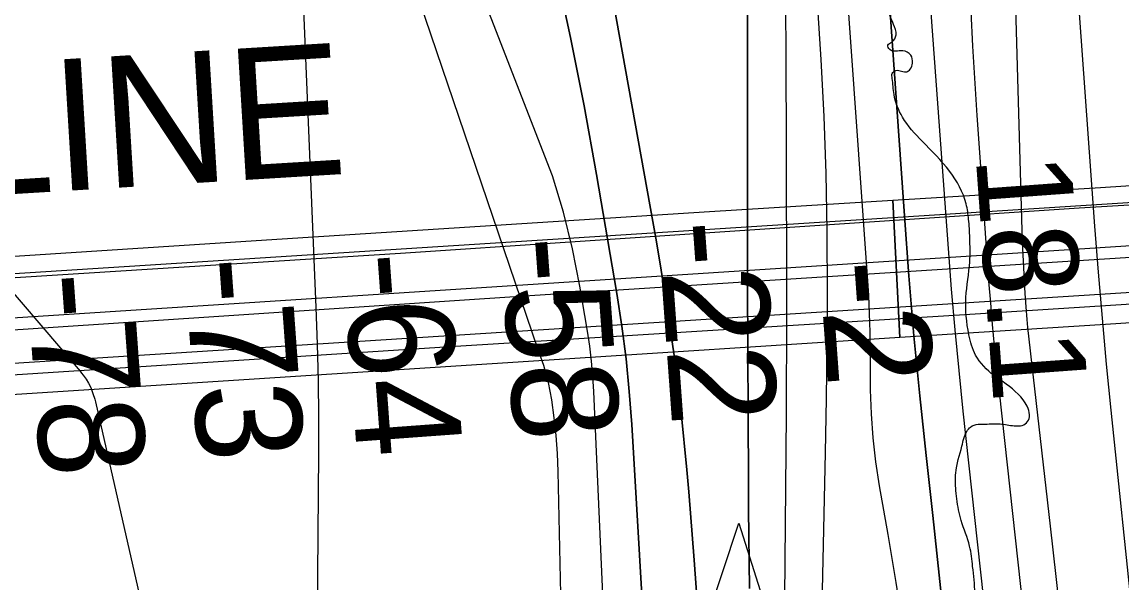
# Model space of a CAD drawing. Extents: x 3313442 to 3351311, y 721974 to 747360.
# Drawn here: x 3324032 to 3324727, y 729738 to 730092 of the extents above; entities that cross this region are included whole.
import ezdxf

# ---------------------------------------------------------------- set-up
doc = ezdxf.new("R2010")
doc.units = 0
for name, color, linetype in [('V-BRDG-OTLN', 7, 'Continuous'), ('V-CHAN-NAID', 7, 'Continuous'), ('V-RAIL-TRAK', 7, 'Continuous'), ('V-RIVR-EDGE', 7, 'Continuous'), ('V-RIVR-RANG', 7, 'Continuous'), ('V-ROAD-CNTR', 7, 'Continuous'), ('V-TOPO-DPTH', 7, 'Continuous'), ('V-TOPO-MAJR', 7, 'Continuous'), ('V-TOPO-MINR', 7, 'Continuous'), ('V-TOPO-WATR', 7, 'Continuous'), ('V-UTIL-IDEN', 7, 'Continuous')]:
    doc.layers.add(name, color=color, linetype=linetype)

msp = doc.modelspace()

# ---------------------------------------------------------------- linework, layer by layer
at = {"layer": 'V-BRDG-OTLN'}
for points in [[(3325676.61, 729961.93), (3325403.23, 729945.42), (3325134.28, 729927.72), (3324948.68, 729916.36), (3324716.77, 729901.2), (3324586.68, 729892.87), (3324582.42, 729979.53), (3324713.54, 729987.61), (3324937.54, 730002.27), (3325170.02, 730017.23), (3325371.06, 730029.8), (3325611.64, 730045.26), (3325891.58, 730062.67)], [(3320027.11, 729673.66), (3320326.85, 729692.23), (3320625.72, 729712.54), (3321034.35, 729739.15), (3321378.17, 729762.12), (3321742.23, 729785.3), (3322315.22, 729820.18), (3322734.66, 729846.49), (3323163.18, 729876.19), (3323634.51, 729906.06), (3324271.4, 729946.09), (3324700.11, 729974.82), (3325112.37, 729999.31), (3325418.16, 730018.21), (3325686.56, 730036.07), (3325892.89, 730048.88)], [(3320029.11, 729613.8), (3320339.22, 729634.27), (3320661.41, 729653.97), (3320967.6, 729674.61), (3321254.1, 729691.76), (3321493.35, 729708.2), (3321721.78, 729722.63), (3322170.54, 729751.36), (3322654.03, 729782.08), (3323222.6, 729817.79), (3323823.97, 729856.26), (3324302.83, 729887.22), (3324624.44, 729907.32), (3324993.14, 729930.83), (3325309.56, 729952.91), (3325623.66, 729972.5), (3325900.26, 729988.64)]]:
    msp.add_lwpolyline(points, dxfattribs=at)
msp.add_lwpolyline([(3323734.06, 729925.42), (3323793.45, 729929.2), (3324186.84, 729954.6), (3324466.59, 729972.39), (3324582.42, 729979.53), (3324586.68, 729892.87), (3324430.65, 729882.88), (3324126.78, 729863.19), (3323868.83, 729846.54), (3323739.12, 729838.43)], close=True, dxfattribs=at)
at = {"layer": 'V-CHAN-NAID'}
msp.add_lwpolyline([(3324473.58, 729712.15), (3324463.99, 729712.22), (3324485.12, 729775.7), (3324505.34, 729711.93), (3324495.75, 729712), (3324494.18, 729712.57), (3324492.08, 729713.19), (3324490.04, 729713.65), (3324488.01, 729713.95), (3324486.84, 729714.07), (3324485.31, 729714.15), (3324483.58, 729714.15), (3324482.21, 729714.08), (3324480.31, 729713.88), (3324478.94, 729713.66), (3324477.16, 729713.27), (3324475.63, 729712.85), (3324474.6, 729712.52)], close=True, dxfattribs=at)
at = {"layer": 'V-RAIL-TRAK'}
msp.add_lwpolyline([(3327014.9, 730087.4), (3326695.15, 730068.27), (3326424.75, 730051.48), (3326190.98, 730035.2), (3325892.69, 730017.1), (3325581.29, 729996.5), (3325121.28, 729967.73), (3325095.26, 729966.1), (3325065.48, 729964.24), (3325095.26, 729966.1), (3325121.28, 729967.73), (3325095.26, 729966.1), (3324868.51, 729951.98), (3324656.38, 729938.47), (3324356.33, 729919.33), (3324042.5, 729898.58), (3323751.69, 729879.36), (3323461.24, 729861.36), (3323178.8, 729842.76), (3322934.75, 729827.11), (3322611.67, 729806.1)], dxfattribs=at)
at = {"layer": 'V-RIVR-EDGE'}
msp.add_spline([(3324717.69, 728327.26), (3324702.18, 728331.17), (3324695.22, 728336.62), (3324694.45, 728340.5), (3324696.79, 728345.53), (3324695.64, 728349.03), (3324694.48, 728352.52), (3324696.82, 728358.72), (3324693.74, 728368.03), (3324692.21, 728374.24), (3324693.38, 728376.57), (3324700.37, 728380.81), (3324702.33, 728388.57), (3324702.35, 728396.71), (3324699.65, 728404.47), (3324699.67, 728410.68), (3324702.01, 728418.82), (3324702.41, 728422.3), (3324702.83, 728433.55), (3324698.61, 728454.89), (3324693.25, 728482.44), (3324694.42, 728484.37), (3324695.21, 728490.96), (3324693.29, 728496.01), (3324686.32, 728503.01), (3324680.92, 728512.72), (3324672.04, 728531.35), (3324671.3, 728545.7), (3324669.83, 728575.18), (3324669.88, 728596.12), (3324668.73, 728603.1), (3324664.49, 728613.2), (3324662.19, 728625.61), (3324664.16, 728636.47), (3324666.9, 728646.15), (3324673.89, 728652.73), (3324678.18, 728661.64), (3324678.2, 728668.23), (3324676.28, 728674.83), (3324673.59, 728685.69), (3324665.1, 728703.55), (3324665.13, 728714.41), (3324666.75, 728743.49), (3324666.02, 728760.17), (3324669.13, 728764.43), (3324672.24, 728769.08), (3324672.26, 728777.61), (3324669.56, 728783.43), (3324669.18, 728784.98), (3324670.74, 728787.31), (3324672.68, 728789.63), (3324672.31, 728797.38), (3324674.65, 728800.48), (3324675.06, 728809.01), (3324675.47, 728819.09), (3324675.48, 728822.58), (3324679.37, 728827.23), (3324685.58, 728829.93), (3324689.08, 728834.18), (3324692.58, 728838.83), (3324692.98, 728843.87), (3324693.4, 728857.05), (3324696.93, 728874.11), (3324697.37, 728891.56), (3324697.4, 728906.68), (3324693.93, 728912.9), (3324683.48, 728923.39), (3324680.78, 728928.44), (3324680.41, 728933.48), (3324682.75, 728938.52), (3324682.76, 728943.95), (3324680.51, 728974.2), (3324679.76, 728986.61), (3324682.89, 728995.53), (3324691.82, 729002.1), (3324704.64, 729009.82), (3324715.13, 729019.1), (3324717.87, 729027.24), (3324714.82, 729047.8), (3324710.6, 729066.43), (3324707.91, 729079.62), (3324706.78, 729093.19), (3324705.65, 729105.61), (3324704.53, 729123.83), (3324705, 729154.47), (3324699.63, 729181.24), (3324694.31, 729223.53), (3324689.72, 729251.46), (3324688.21, 729266.59), (3324685.52, 729275.9), (3324684.38, 729286.76), (3324684.04, 729305.38), (3324680.99, 729326.33), (3324684.5, 729333.3), (3324687.23, 729342.21), (3324684.55, 729356.18), (3324676.06, 729370.55), (3324666.02, 729388.41), (3324660.62, 729402), (3324660.65, 729412.86), (3324661.06, 729421), (3324659.92, 729430.7), (3324657.61, 729439.62), (3324655.3, 729444.67), (3324649.49, 729447.01), (3324647.56, 729450.51), (3324645.25, 729457.1), (3324647.22, 729469.12), (3324649.6, 729490.44), (3324648.84, 729499.37), (3324646.92, 729504.8), (3324636.85, 729510.64), (3324629.1, 729514.54), (3324623.69, 729522.7), (3324620.63, 729538.6), (3324620.66, 729552.18), (3324621.06, 729557.22), (3324621.49, 729571.18), (3324623.06, 729582.42), (3324623.09, 729594.05), (3324625.85, 729611.5), (3324625.89, 729625.46), (3324625.9, 729631.28), (3324628.25, 729639.03), (3324628.26, 729646.01), (3324628.31, 729663.07), (3324636.53, 729696.01), (3324635.02, 729710.36), (3324634.29, 729731.7), (3324632.78, 729748.38), (3324630.87, 729761.18), (3324625.49, 729777.48), (3324622.8, 729791.06), (3324622.05, 729798.04), (3324622.07, 729807.35), (3324625.99, 729824.4), (3324629.12, 729833.7), (3324631.45, 729836.41), (3324641.92, 729838.32), (3324651.23, 729838.3), (3324660.15, 729837.11), (3324664.03, 729837.49), (3324667.52, 729839.81), (3324668.7, 729844.07), (3324667.16, 729849.51), (3324654.01, 729863.5), (3324646.27, 729868.95), (3324634.66, 729881.77), (3324630.43, 729894.58), (3324628.55, 729918.24), (3324630.93, 729940.73), (3324630.97, 729955.85), (3324630.22, 729967.49), (3324628.69, 729977.19), (3324618.27, 729997.77), (3324600.87, 730016.81), (3324588.5, 730031.97), (3324583.1, 730046.33), (3324581.97, 730056.42), (3324581.97, 730059.52), (3324584.31, 730061.45), (3324591.28, 730060.66), (3324593.23, 730062.21), (3324594.79, 730066.08), (3324593.64, 730071.12), (3324588.6, 730073.85), (3324580.46, 730074.65), (3324579.3, 730077.36), (3324581.63, 730079.3), (3324584.36, 730083.94), (3324582.83, 730090.54), (3324578.59, 730104.12), (3324579.77, 730111.1), (3324580.58, 730123.51)], degree=3, dxfattribs=at)
at = {"layer": 'V-ROAD-CNTR'}
for points in [[(3321910.81, 729798.53), (3325212.97, 730008.78), (3325897.53, 730057.12), (3327426.35, 730145.26), (3327871.18, 730180.02)], [(3328093.02, 730163.12), (3327927.05, 730155.1), (3326543.39, 730067.78), (3321912.71, 729768.69)], [(3327244.32, 730080.97), (3325899.84, 729995.27), (3321914.87, 729742.58)]]:
    msp.add_lwpolyline(points, dxfattribs=at)
at = {"layer": 'V-TOPO-DPTH'}
for points in [[(3324528.53, 729299.22), (3324539.91, 729820.22), (3324540.5, 729854.38), (3324540.89, 729888.53), (3324540.99, 729922.69), (3324540.88, 729956.86), (3324540.85, 729960.5), (3324540.2, 729996.48), (3324539.05, 730032.42), (3324537.14, 730068.34), (3324534.73, 730104.24), (3324524.43, 730236.96), (3324522.94, 730254.97), (3324521.34, 730272.96), (3324519.57, 730290.94), (3324517.69, 730308.91), (3324494.65, 731333.61)], [(3324528.53, 729299.22), (3324539.91, 729820.22), (3324540.5, 729854.38), (3324540.89, 729888.53), (3324540.99, 729922.69), (3324540.88, 729956.86), (3324540.85, 729960.5), (3324540.2, 729996.48), (3324539.05, 730032.42), (3324537.14, 730068.34), (3324534.73, 730104.24), (3324524.43, 730236.96), (3324522.94, 730254.97), (3324521.34, 730272.96), (3324519.57, 730290.94), (3324517.69, 730308.91), (3324494.65, 731333.61)], [(3324378.83, 731303.85), (3324488.42, 730272.74), (3324488.8, 730269.59), (3324489.12, 730266.44), (3324489.83, 730258.29), (3324490.26, 730252.64), (3324490.58, 730246.98), (3324490.75, 730241.31), (3324490.82, 730235.64), (3324490.64, 729967.55), (3324490.66, 729926.25), (3324490.73, 729884.94), (3324490.89, 729843.64), (3324491.11, 729802.34), (3324491.22, 729784.67), (3324491.76, 729734.54)], [(3324491.76, 729734.54), (3324491.22, 729784.67), (3324491.11, 729802.34), (3324490.89, 729843.64), (3324490.73, 729884.94), (3324490.66, 729926.25), (3324490.64, 729967.55), (3324490.82, 730235.64), (3324490.75, 730241.31), (3324490.58, 730246.98), (3324490.26, 730252.64), (3324489.83, 730258.29), (3324489.12, 730266.44), (3324488.8, 730269.59), (3324488.42, 730272.74), (3324378.83, 731303.85)], [(3324436.66, 729512.11), (3324417.49, 729838.03), (3324415.92, 729858.78), (3324413.9, 729879.48), (3324411.19, 729900.1), (3324408.02, 729920.67), (3324395.2, 729995.69), (3324387.32, 730039.08), (3324378.84, 730082.33), (3324369.44, 730125.4), (3324359.44, 730168.34), (3324349.9, 730207.47), (3324344.63, 730230.83), (3324339.9, 730254.29), (3324259.28, 731232.22)], [(3324259.28, 731232.22), (3324339.9, 730254.29), (3324344.63, 730230.83), (3324349.9, 730207.47), (3324359.44, 730168.34), (3324369.44, 730125.4), (3324378.84, 730082.33), (3324387.32, 730039.08), (3324395.2, 729995.69), (3324408.02, 729920.67), (3324411.19, 729900.1), (3324413.9, 729879.48), (3324415.92, 729858.78), (3324417.49, 729838.03), (3324436.66, 729512.11)], [(3324691.95, 729472.91), (3324648.06, 729873.93), (3324646.65, 729887.56), (3324645.33, 729901.2), (3324644.16, 729914.86), (3324643.09, 729928.52), (3324638.69, 729989), (3324635.7, 730032.92), (3324632.99, 730076.86), (3324630.69, 730120.82), (3324628.68, 730164.8), (3324626.31, 730222.46), (3324625.13, 730253.02), (3324624.06, 730283.57), (3324623.14, 730314.13), (3324622.34, 730344.69), (3324619.82, 730449.8)], [(3324554.03, 730439.24), (3324555.25, 730418.33), (3324556.7, 730397.45), (3324558.27, 730376.57), (3324560.01, 730355.7), (3324561.87, 730334.85), (3324562.59, 730327.12), (3324564.82, 730302.41), (3324566.97, 730277.68), (3324568.99, 730252.95), (3324570.93, 730228.21), (3324573.52, 730193.9), (3324576.65, 730152), (3324579.73, 730110.09), (3324582.73, 730068.17), (3324585.69, 730026.26), (3324589.62, 729969.71), (3324592.5, 729931.84), (3324595.7, 729894), (3324599.38, 729856.2), (3324603.39, 729818.43), (3324607.57, 729780.68), (3324611.65, 729742.91), (3324615.58, 729705.13)], [(3324554.03, 730439.24), (3324555.25, 730418.33), (3324556.7, 730397.45), (3324558.27, 730376.57), (3324560.01, 730355.7), (3324561.87, 730334.85), (3324562.59, 730327.12), (3324564.82, 730302.41), (3324566.97, 730277.68), (3324568.99, 730252.95), (3324570.93, 730228.21), (3324573.52, 730193.9), (3324576.65, 730152), (3324579.73, 730110.09), (3324582.73, 730068.17), (3324585.69, 730026.26), (3324589.62, 729969.71), (3324592.5, 729931.84), (3324595.7, 729894), (3324599.38, 729856.2), (3324603.39, 729818.43), (3324607.57, 729780.68), (3324611.65, 729742.91), (3324615.58, 729705.13)], [(3324388.3, 730202.39), (3324433.09, 729953.29), (3324439.03, 729917.47), (3324444.3, 729881.57), (3324448.59, 729845.54), (3324452.22, 729809.43), (3324453.43, 729795.54), (3324456.92, 729752.4), (3324460.07, 729709.23)], [(3324388.3, 730202.39), (3324433.09, 729953.29), (3324439.03, 729917.47), (3324444.3, 729881.57), (3324448.59, 729845.54), (3324452.22, 729809.43), (3324453.43, 729795.54), (3324456.92, 729752.4), (3324460.07, 729709.23)]]:
    msp.add_lwpolyline(points, dxfattribs=at)
at = {"layer": 'V-TOPO-MAJR'}
msp.add_lwpolyline([(3324405.24, 729593.32), (3324393.54, 729858.81), (3324392.94, 729868.4), (3324392.1, 729877.97), (3324390.91, 729887.51), (3324389.48, 729897.01), (3324384.69, 729925.36), (3324379.99, 729948.83), (3324374.38, 729972.05), (3324367.4, 729994.89), (3324289.88, 730194.12), (3324286.25, 730204.54), (3324283.23, 730215.15), (3324280.62, 730225.89), (3324278.26, 730237.02), (3324277.21, 730242.31), (3324276.24, 730247.61), (3324275.41, 730252.93), (3324274.66, 730258.26), (3324271.53, 730282.74), (3324269.32, 730300.33), (3324267.14, 730317.92), (3324219.47, 731280.3)], dxfattribs=at)
at = {"layer": 'V-TOPO-MINR'}
for points in [[(3324512.61, 729567.01), (3324515.09, 729844.37), (3324515.24, 729865.54), (3324515.34, 729886.7), (3324515.37, 729907.87), (3324515.36, 729929.03), (3324514.97, 730078.75), (3324514.5, 730110.88), (3324513.51, 730142.98), (3324511.75, 730175.06), (3324509.47, 730207.11), (3324505.68, 730252.69), (3324504.86, 730261.93), (3324503.97, 730271.16), (3324502.97, 730280.38), (3324501.9, 730289.6), (3324425.93, 731334.19)], [(3324528.53, 729299.22), (3324539.91, 729820.22), (3324540.5, 729854.38), (3324540.89, 729888.53), (3324540.99, 729922.69), (3324540.88, 729956.86), (3324540.85, 729960.5), (3324540.2, 729996.48), (3324539.05, 730032.42), (3324537.14, 730068.34), (3324534.73, 730104.24), (3324524.43, 730236.96), (3324522.94, 730254.97), (3324521.34, 730272.96), (3324519.57, 730290.94), (3324517.69, 730308.91), (3324494.65, 731333.61)], [(3324491.76, 729734.54), (3324491.22, 729784.67), (3324491.11, 729802.34), (3324490.89, 729843.64), (3324490.73, 729884.94), (3324490.66, 729926.25), (3324490.64, 729967.55), (3324490.82, 730235.64), (3324490.75, 730241.31), (3324490.58, 730246.98), (3324490.26, 730252.64), (3324489.83, 730258.29), (3324489.12, 730266.44), (3324488.8, 730269.59), (3324488.42, 730272.74), (3324378.83, 731303.85)], [(3324259.28, 731232.22), (3324339.9, 730254.29), (3324344.63, 730230.83), (3324349.9, 730207.47), (3324359.44, 730168.34), (3324369.44, 730125.4), (3324378.84, 730082.33), (3324387.32, 730039.08), (3324395.2, 729995.69), (3324408.02, 729920.67), (3324411.19, 729900.1), (3324413.9, 729879.48), (3324415.92, 729858.78), (3324417.49, 729838.03), (3324436.66, 729512.11)], [(3324589.31, 729707.76), (3324584.48, 729738.23), (3324579.35, 729768.64), (3324573.92, 729799.37), (3324571.65, 729814.43), (3324569.87, 729829.53), (3324568.85, 729844.69), (3324568.33, 729859.91), (3324568.15, 729878.69), (3324568.08, 729884.55), (3324568.02, 729890.41), (3324567.94, 729896.27), (3324567.85, 729902.13), (3324567.71, 729907.98), (3324567.5, 729913.84), (3324567.2, 729919.69), (3324566.83, 729925.53), (3324545.93, 730218.71), (3324543.81, 730246.89), (3324541.56, 730275.06), (3324539.1, 730303.21), (3324536.51, 730331.34), (3324527.84, 730421.67), (3324520.98, 731205.32)], [(3324800.84, 728974.44), (3324777.7, 729257.93), (3324775.81, 729280.6), (3324773.87, 729303.26), (3324771.85, 729325.91), (3324769.79, 729348.56), (3324761.34, 729439.43), (3324754.9, 729507.5), (3324748.3, 729575.55), (3324741.46, 729643.58), (3324734.46, 729711.6), (3324720.29, 729847.02), (3324717.39, 729876.02), (3324714.69, 729905.03), (3324712.26, 729934.06), (3324710.02, 729963.11), (3324687.63, 730272.74), (3324687.41, 730275.62), (3324687.19, 730278.51), (3324686.96, 730281.39), (3324686.73, 730284.27), (3324686.38, 730288.4), (3324686.11, 730291.65), (3324658.43, 730619.77)], [(3324158.54, 730572.56), (3324197.03, 730250.59), (3324197.69, 730245.06), (3324198.32, 730239.53), (3324198.94, 730234), (3324199.55, 730228.46), (3324203.19, 730194.74), (3324205.38, 730172.33), (3324207.28, 730149.89), (3324208.73, 730127.42), (3324209.89, 730104.93), (3324217.94, 729911.79), (3324218.72, 729888.81), (3324219.28, 729865.83), (3324219.5, 729842.85), (3324219.49, 729819.86), (3324216.89, 729487.34)], [(3324641.42, 729712.26), (3324626.81, 729846.53), (3324624.15, 729872.14), (3324621.68, 729897.77), (3324619.48, 729923.43), (3324617.45, 729949.1), (3324598.68, 730203.97), (3324597.78, 730216.71), (3324596.93, 730229.46), (3324596.16, 730242.21), (3324595.44, 730254.97), (3324594.8, 730267.73), (3324594.23, 730280.49), (3324593.75, 730293.25), (3324593.34, 730306.02), (3324586.52, 730545.66)], [(3324209.12, 730478.38), (3324219.05, 730400.17), (3324232.96, 730291.32), (3324236.29, 730267.58), (3324239.99, 730243.9), (3324244.26, 730220.32), (3324357.92, 729886.03), (3324361.72, 729875.47), (3324364.58, 729864.6), (3324366.8, 729853.54), (3324368.32, 729842.32), (3324369.54, 729831.06), (3324370.31, 729819.77), (3324370.79, 729808.45), (3324381.54, 729314.82), (3324382.25, 729291.05), (3324383.21, 729267.28), (3324384.54, 729243.54), (3324386.13, 729219.8), (3324403.13, 728992.22)], [(3324691.95, 729472.91), (3324648.06, 729873.93), (3324646.65, 729887.56), (3324645.33, 729901.2), (3324644.16, 729914.86), (3324643.09, 729928.52), (3324638.69, 729989), (3324635.7, 730032.92), (3324632.99, 730076.86), (3324630.69, 730120.82), (3324628.68, 730164.8), (3324626.31, 730222.46), (3324625.13, 730253.02), (3324624.06, 730283.57), (3324623.14, 730314.13), (3324622.34, 730344.69), (3324619.82, 730449.8)], [(3324689.35, 729708.5), (3324681.88, 729773.78), (3324667.72, 729899.28), (3324667.45, 729901.82), (3324667.19, 729904.37), (3324666.98, 729906.92), (3324666.78, 729909.48), (3324665.98, 729920.62), (3324665.46, 729928.75), (3324665, 729936.88), (3324664.64, 729945.01), (3324664.35, 729953.15), (3324655.58, 730256.7), (3324655.16, 730271.73), (3324654.78, 730286.76), (3324654.43, 730301.8), (3324654.12, 730316.83), (3324653.23, 730362.19), (3324652.7, 730383.86), (3324652.04, 730405.52), (3324651.17, 730427.18), (3324650.18, 730448.83)], [(3324460.07, 729709.23), (3324456.92, 729752.4), (3324453.43, 729795.54), (3324452.22, 729809.43), (3324448.59, 729845.54), (3324444.3, 729881.57), (3324439.03, 729917.47), (3324433.09, 729953.29), (3324388.3, 730202.39)], [(3323992.96, 729960.3), (3324068.95, 729871.65), (3324069.95, 729870.45), (3324070.92, 729869.23), (3324072.76, 729866.72), (3324074.38, 729864.08), (3324075.69, 729861.27), (3324077.14, 729857.5), (3324078.21, 729854.05), (3324078.65, 729852.29), (3324119.25, 729674.56), (3324133.92, 729604.54), (3324146.88, 729534.23)]]:
    msp.add_lwpolyline(points, dxfattribs=at)
at = {"layer": 'V-TOPO-WATR'}
msp.add_lwpolyline([(3324615.58, 729705.13), (3324611.65, 729742.91), (3324607.57, 729780.68), (3324603.39, 729818.43), (3324599.38, 729856.2), (3324595.7, 729894), (3324592.5, 729931.84), (3324589.62, 729969.71), (3324585.69, 730026.26), (3324582.73, 730068.17), (3324579.73, 730110.09), (3324576.65, 730152), (3324573.52, 730193.9), (3324570.93, 730228.21), (3324568.99, 730252.95), (3324566.97, 730277.68), (3324564.82, 730302.41), (3324562.59, 730327.12), (3324561.87, 730334.85), (3324560.01, 730355.7), (3324558.27, 730376.57), (3324556.7, 730397.45), (3324555.25, 730418.33), (3324554.03, 730439.24)], dxfattribs=at)

# ---------------------------------------------------------------- texts
at = {"layer": 'V-RIVR-RANG'}
for s, height, p in [('18.1', 60, (3324634.7, 730006.81)), ('-22', 67, (3324433.7, 729965.2)), ('-58', 67, (3324334.18, 729955.01)), ('-73', 67, (3324134.6, 729941.98)), ('-64', 67, (3324234.64, 729945.07)), ('-2', 67, (3324535.8, 729940.14)), ('-78', 67, (3324035.04, 729932.31))]:
    msp.add_text(s, height=height, rotation=274.17753, dxfattribs=at).set_placement(p)
at = {"layer": 'V-UTIL-IDEN'}
msp.add_text('PIPELINE', height=83, rotation=3.47565, dxfattribs=at).set_placement((3323739.75, 729965.99))

doc.saveas('drawing.dxf')
